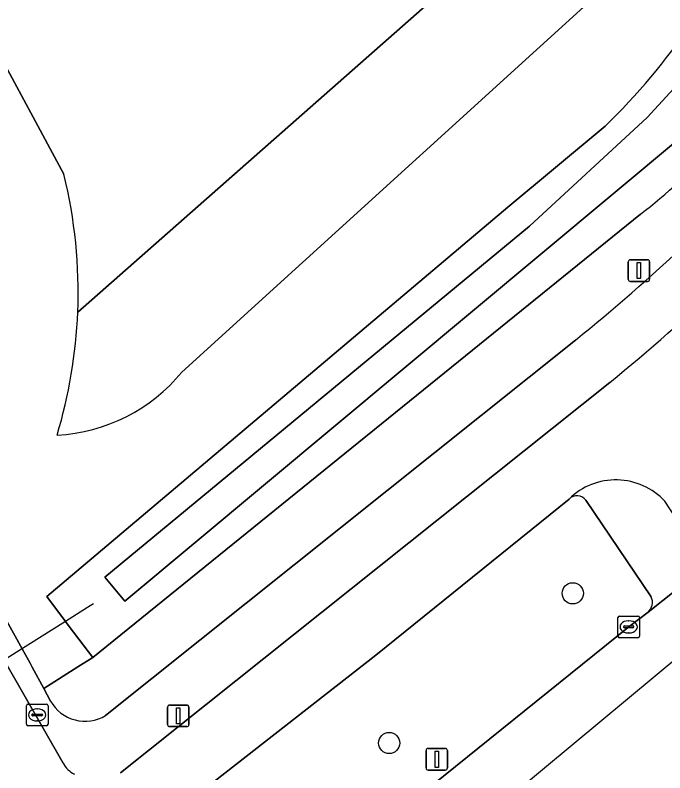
# Model space of a CAD drawing. Extents: x 159352 to 160617, y 385888 to 387323.
# Drawn here: x 160513.92 to 160543.92, y 386436.61 to 386471.62 of the extents above; entities that cross this region are included whole.
import ezdxf

# ---------------------------------------------------------------- set-up
doc = ezdxf.new("R2010")
doc.units = 0
for name, color, linetype in [('IMGEO_Berm_groen', 7, 'Continuous'), ('IMGEO_Boom', 7, 'Continuous'), ('IMGEO_Duiker', 7, 'Continuous'), ('IMGEO_Fietspad_gesloten', 7, 'Continuous'), ('IMGEO_Groenvoorziening', 7, 'Continuous'), ('IMGEO_Kolk', 7, 'Continuous'), ('IMGEO_Lichtmast', 7, 'Continuous'), ('IMGEO_Naaldbos', 7, 'Continuous'), ('IMGEO_Oever', 7, 'Continuous'), ('IMGEO_Rijbaan_lokaal_open', 7, 'Continuous'), ('IMGEO_Rijbaan_regionaal_gesloten', 7, 'Continuous'), ('IMGEO_Verkeersbordpaal', 7, 'Continuous'), ('IMGEO_Voetpad_open', 7, 'Continuous'), ('IMGEO_Waterloop', 7, 'Continuous')]:
    doc.layers.add(name, color=color, linetype=linetype)

msp = doc.modelspace()

# ---------------------------------------------------------------- linework, layer by layer
at = {"layer": 'IMGEO_Berm_groen'}
for points in [[(160542.802, 386462.429), (160517.502, 386441.937), (160516.808, 386441.505), (160515.236, 386440.506), (160515.553, 386439.924)], [(160518.09, 386439.259), (160539.792, 386456.606)], [(160539.503, 386449.265), (160530.579, 386442.052), (160521.764, 386435.158), (160520.804, 386434.384), (160520.015, 386433.567)], [(160543.297, 386444.737), (160540.283, 386449.217)], [(160542.256, 386443.357), (160543.154, 386444.043)], [(160526.402, 386430.551), (160529.423, 386433.002), (160542.256, 386443.357)]]:
    msp.add_lwpolyline(points, dxfattribs=at)
for centre, radius, start, end in [((160524.403, 386486.129), 30.004, 307.8238, 325.4544), ((160484.79, 386524.839), 87.641, 308.87226, 317.78287), ((160539.871, 386448.887), 0.528, 38.6933, 134.2638), ((160542.767, 386444.484), 0.587, 311.241, 25.4731), ((160517.144, 386440.822), 1.827, 209.4518, 301.1723)]:
    msp.add_arc(centre, radius, start, end, dxfattribs=at)
at = {"layer": 'IMGEO_Boom'}
for centre in [(160539.672, 386444.907), (160531.192, 386437.989)]:
    msp.add_circle(centre, 0.489, dxfattribs=at)
at = {"layer": 'IMGEO_Duiker'}
msp.add_lwpolyline([(160517.528, 386444.42), (160517.387, 386444.331), (160517.26, 386444.251), (160516.242, 386443.608), (160514.5, 386442.508), (160513.671, 386441.984), (160507.706, 386438.218), (160505.396, 386436.759), (160502.884, 386435.174), (160502.579, 386434.98), (160502.449, 386434.899), (160502.342, 386434.831)], dxfattribs=at)
at = {"layer": 'IMGEO_Fietspad_gesloten'}
for points in [[(160541.385, 386454.654), (160518.779, 386436.611)], [(160520.015, 386433.567), (160520.804, 386434.384), (160521.764, 386435.158), (160530.579, 386442.052), (160539.503, 386449.265)]]:
    msp.add_lwpolyline(points, dxfattribs=at)
for centre, radius, start, end in [((160480.222, 386529.653), 96.777, 309.19809, 317.52711), ((160541.665, 386447.056), 3.091, 43.0256, 134.3834)]:
    msp.add_arc(centre, radius, start, end, dxfattribs=at)
at = {"layer": 'IMGEO_Groenvoorziening'}
for points in [[(160492.847, 386530.451), (160495.304, 386503.038), (160516.169, 386464.269)], [(160516.169, 386464.269), (160495.304, 386503.038), (160492.847, 386530.451)], [(160469.756, 386522.183), (160470.25, 386521.387), (160479.875, 386504.111), (160490.371, 386485.186), (160504.566, 386459.793), (160514.241, 386442.344), (160514.613, 386441.673), (160514.696, 386441.497), (160515.236, 386440.506), (160516.808, 386441.505), (160517.502, 386441.937), (160516.417, 386443.376), (160516.242, 386443.608), (160515.376, 386444.757), (160536.68, 386462.748), (160541.163, 386466.496)], [(160543.736, 386475.26), (160521.62, 386455.133)], [(160516.806, 386457.898), (160534.395, 386473.411)]]:
    msp.add_lwpolyline(points, dxfattribs=at)
for centre, radius, start, end in [((160521.445, 386487.07), 28.497, 313.7829, 326.2406), ((160493.9, 386458.825), 22.925, 357.6824, 13.737), ((160493.9, 386458.825), 22.925, 357.6824, 13.737), ((160493.937, 386458.812), 22.887, 343.2486, 357.7123), ((160515.414, 386460.241), 8.038, 273.1336, 320.5436)]:
    msp.add_arc(centre, radius, start, end, dxfattribs=at)
at = {"layer": 'IMGEO_Kolk'}
for p, q in [((160541.755, 386442.931), (160541.755, 386443.783)), ((160541.83, 386443.857), (160542.682, 386443.857)), ((160542.243, 386443.637), (160542.268, 386443.637)), ((160542.756, 386443.783), (160542.756, 386442.931)), ((160542.014, 386443.351), (160542.014, 386443.363)), ((160542.452, 386443.314), (160542.054, 386443.314)), ((160542.057, 386443.4), (160542.455, 386443.4)), ((160542.498, 386443.363), (160542.498, 386443.351)), ((160542.682, 386442.857), (160541.83, 386442.857)), ((160542.266, 386443.077), (160542.241, 386443.077)), ((160514.433, 386438.861), (160514.433, 386439.713)), ((160514.508, 386439.787), (160515.36, 386439.787)), ((160515.434, 386439.713), (160515.434, 386438.861)), ((160514.735, 386439.33), (160515.133, 386439.33)), ((160514.921, 386439.567), (160514.946, 386439.567)), ((160514.692, 386439.281), (160514.692, 386439.293)), ((160515.13, 386439.244), (160514.732, 386439.244)), ((160514.944, 386439.007), (160514.919, 386439.007)), ((160515.176, 386439.293), (160515.176, 386439.281)), ((160515.36, 386438.787), (160514.508, 386438.787))]:
    msp.add_line(p, q, dxfattribs=at)
for points in [[(160541.755, 386442.931), (160541.755, 386443.783)], [(160541.83, 386443.857), (160542.682, 386443.857)], [(160542.756, 386443.783), (160542.756, 386442.931)], [(160542.682, 386442.857), (160541.83, 386442.857)], [(160514.433, 386438.861), (160514.433, 386439.713)], [(160514.508, 386439.787), (160515.36, 386439.787)], [(160515.434, 386439.713), (160515.434, 386438.861)], [(160515.36, 386438.787), (160514.508, 386438.787)]]:
    msp.add_lwpolyline(points, dxfattribs=at)
for centre, radius, start, end in [((160541.832, 386443.781), 0.0765, 91.552, 178.448), ((160541.832, 386443.781), 0.0765, 91.552, 178.448), ((160542.68, 386443.781), 0.0765, 1.552, 88.448), ((160542.68, 386443.781), 0.0765, 1.552, 88.448), ((160542.054, 386443.36), 0.0403, 85.8775, 175.7526), ((160542.051, 386443.35), 0.0366, 178.938, 274.7102), ((160542.455, 386443.357), 0.043, 264.8664, 352.4533), ((160542.459, 386443.362), 0.0386, 1.7309, 96.639), ((160541.832, 386442.933), 0.0765, 181.552, 268.448), ((160541.832, 386442.933), 0.0765, 181.552, 268.448), ((160542.68, 386442.933), 0.0765, 271.552, 358.448), ((160542.68, 386442.933), 0.0765, 271.552, 358.448), ((160514.51, 386439.711), 0.0765, 91.552, 178.448), ((160514.51, 386439.711), 0.0765, 91.552, 178.448), ((160515.358, 386439.711), 0.0765, 1.552, 88.448), ((160515.358, 386439.711), 0.0765, 1.552, 88.448), ((160514.732, 386439.29), 0.0403, 85.8775, 175.7526), ((160515.137, 386439.292), 0.0386, 1.7309, 96.639), ((160514.729, 386439.28), 0.0366, 178.938, 274.7102), ((160515.133, 386439.287), 0.043, 264.8664, 352.4533), ((160514.51, 386438.863), 0.0765, 181.552, 268.448), ((160514.51, 386438.863), 0.0765, 181.552, 268.448), ((160515.358, 386438.863), 0.0765, 271.552, 358.448), ((160515.358, 386438.863), 0.0765, 271.552, 358.448)]:
    msp.add_arc(centre, radius, start, end, dxfattribs=at)
for centre, major_axis, ratio, start_param, end_param in [((160542.242, 386443.357), (-0.387, 0.002), 0.722429, 4.712389, 7.853982), ((160542.267, 386443.357), (-0.39, 0.002), 0.717154, 1.570796, 4.712389), ((160514.92, 386439.287), (-0.387, 0.002), 0.722429, 4.712389, 7.853982), ((160514.945, 386439.287), (-0.39, 0.002), 0.717154, 1.570796, 4.712389)]:
    msp.add_ellipse(centre, major_axis=major_axis, ratio=ratio, start_param=start_param, end_param=end_param, dxfattribs=at)
at = {"layer": 'IMGEO_Lichtmast'}
for p, q in [((160521.053, 386439.745), (160521.843, 386439.745)), ((160521.843, 386439.745), (160521.053, 386439.745)), ((160520.953, 386438.845), (160520.953, 386439.645)), ((160520.953, 386439.645), (160520.953, 386438.845)), ((160521.943, 386439.645), (160521.943, 386438.845)), ((160521.943, 386438.845), (160521.943, 386439.645)), ((160521.843, 386438.745), (160521.053, 386438.745)), ((160521.053, 386438.745), (160521.843, 386438.745))]:
    msp.add_line(p, q, dxfattribs=at)
msp.add_lwpolyline([(160521.373, 386439.62), (160521.523, 386439.62), (160521.523, 386438.87), (160521.373, 386438.87), (160521.373, 386439.62)], dxfattribs=at)
for centre, start, end in [((160521.053, 386439.645), 90, 180), ((160521.053, 386439.645), 90, 180), ((160521.843, 386439.645), 0, 90), ((160521.843, 386439.645), 360, 90), ((160521.053, 386438.845), 180, 270), ((160521.053, 386438.845), 180, 270), ((160521.843, 386438.845), 270, 0), ((160521.843, 386438.845), 270, 0)]:
    msp.add_arc(centre, 0.1, start, end, dxfattribs=at)
at = {"layer": 'IMGEO_Naaldbos'}
for points in [[(160521.62, 386455.133), (160543.736, 386475.26)], [(160534.395, 386473.411), (160516.806, 386457.898)]]:
    msp.add_lwpolyline(points, dxfattribs=at)
for centre, radius, start, end in [((160493.937, 386458.812), 22.887, 343.2486, 357.7123), ((160515.414, 386460.241), 8.038, 273.1336, 320.5436)]:
    msp.add_arc(centre, radius, start, end, dxfattribs=at)
at = {"layer": 'IMGEO_Oever'}
msp.add_lwpolyline([(160505.755, 386558.933), (160506.35, 386559.997), (160518.01, 386551.316), (160550.606, 386499.614), (160552.308, 386495.061), (160553.499, 386491.188), (160553.797, 386487.273), (160553.499, 386482.635), (160551.031, 386475.699), (160548.521, 386470.763), (160544.691, 386465.997), (160518.989, 386444.55), (160518.053, 386445.656), (160537.67, 386461.869), (160543.116, 386466.89), (160546.776, 386470.89), (160550.329, 386478.082), (160551.648, 386482.763), (160552.074, 386489.784), (160550.031, 386497.316), (160523.563, 386539.529), (160516.882, 386550.21)], close=True, dxfattribs=at)
msp.add_lwpolyline([(160541.163, 386466.496), (160536.68, 386462.748), (160515.376, 386444.757), (160516.242, 386443.608), (160516.417, 386443.376), (160517.502, 386441.937), (160542.802, 386462.429)], dxfattribs=at)
for centre, radius, start, end in [((160521.445, 386487.07), 28.497, 313.7829, 326.2406), ((160524.403, 386486.129), 30.004, 307.8238, 325.4544)]:
    msp.add_arc(centre, radius, start, end, dxfattribs=at)
at = {"layer": 'IMGEO_Rijbaan_lokaal_open'}
msp.add_lwpolyline([(160516.128, 386437.054), (160513.411, 386441.82), (160504.677, 386457.507), (160492.764, 386478.995)], dxfattribs=at)
msp.add_arc((160517.244, 386437.683), 1.281, 209.3783, 242.5073, dxfattribs=at)
at = {"layer": 'IMGEO_Rijbaan_regionaal_gesloten'}
for points in [[(159680.589, 385901.515), (159678.374, 385900.403), (159677.09, 385899.832), (159676.054, 385899.376), (159674.34, 385898.621), (159673.604, 385898.41), (159672.377, 385898.152), (159671.133, 385898.005), (159669.88, 385897.969), (159668.841, 385898.033), (159672.265, 385892.74), (159701.42, 385910.447), (159730.336, 385928.01), (160003.316, 386098.383), (160029.667, 386114.83), (160338.731, 386306.963), (160519.651, 386421.283), (160554.007, 386449.857), (160584.37, 386476.501)], [(160574.627, 386469.333), (160574.226, 386469.018), (160561.395, 386458.686), (160555.296, 386453.758), (160552.57, 386451.571), (160548.199, 386448.116), (160545.865, 386446.197), (160543.154, 386444.043), (160542.256, 386443.357), (160529.423, 386433.002), (160526.402, 386430.551), (160513.344, 386420.266), (160511.899, 386419.169), (160510.903, 386418.465), (160510.535, 386418.182), (160505.782, 386414.961), (160500.636, 386411.355), (160500, 386410.909), (160498.523, 386409.874), (160483.273, 386399.965), (160452.899, 386380.982), (160422.973, 386362.502), (160406.279, 386352.14)]]:
    msp.add_lwpolyline(points, dxfattribs=at)
at = {"layer": 'IMGEO_Verkeersbordpaal'}
for p, q in [((160542.234, 386459.423), (160542.234, 386460.223)), ((160542.234, 386460.223), (160542.234, 386459.423)), ((160542.334, 386460.323), (160543.124, 386460.323)), ((160543.124, 386460.323), (160542.334, 386460.323)), ((160543.224, 386460.223), (160543.224, 386459.423)), ((160543.224, 386459.423), (160543.224, 386460.223)), ((160543.124, 386459.323), (160542.334, 386459.323)), ((160542.334, 386459.323), (160543.124, 386459.323)), ((160532.894, 386436.838), (160532.894, 386437.638)), ((160532.894, 386437.638), (160532.894, 386436.838)), ((160532.994, 386437.738), (160533.784, 386437.738)), ((160533.784, 386437.738), (160532.994, 386437.738)), ((160533.884, 386437.638), (160533.884, 386436.838)), ((160533.884, 386436.838), (160533.884, 386437.638)), ((160533.784, 386436.738), (160532.994, 386436.738)), ((160532.994, 386436.738), (160533.784, 386436.738))]:
    msp.add_line(p, q, dxfattribs=at)
for points in [[(160542.654, 386460.198), (160542.804, 386460.198), (160542.804, 386459.448), (160542.654, 386459.448), (160542.654, 386460.198)], [(160533.314, 386437.613), (160533.464, 386437.613), (160533.464, 386436.863), (160533.314, 386436.863), (160533.314, 386437.613)]]:
    msp.add_lwpolyline(points, dxfattribs=at)
for centre, start, end in [((160542.334, 386460.223), 90, 180), ((160542.334, 386460.223), 90, 180), ((160543.124, 386460.223), 0, 90), ((160543.124, 386460.223), 360, 90), ((160542.334, 386459.423), 180, 270), ((160542.334, 386459.423), 180, 270), ((160543.124, 386459.423), 270, 0), ((160543.124, 386459.423), 270, 0), ((160532.994, 386437.638), 90, 180), ((160532.994, 386437.638), 90, 180), ((160533.784, 386437.638), 0, 90), ((160533.784, 386437.638), 360, 90), ((160532.994, 386436.838), 180, 270), ((160532.994, 386436.838), 180, 270), ((160533.784, 386436.838), 270, 0), ((160533.784, 386436.838), 270, 0)]:
    msp.add_arc(centre, 0.1, start, end, dxfattribs=at)
at = {"layer": 'IMGEO_Voetpad_open'}
for points in [[(160515.553, 386439.924), (160515.236, 386440.506), (160514.696, 386441.497), (160514.613, 386441.673), (160514.241, 386442.344), (160504.566, 386459.793), (160490.371, 386485.186), (160479.875, 386504.111), (160470.25, 386521.387), (160469.756, 386522.183)], [(160468.978, 386521.632), (160469.415, 386520.912), (160474.841, 386511.167), (160482.505, 386497.446), (160491.405, 386481.448), (160492.764, 386478.995), (160504.677, 386457.507), (160513.411, 386441.82), (160516.128, 386437.054)], [(160539.792, 386456.606), (160518.09, 386439.259)], [(160518.779, 386436.611), (160541.385, 386454.654)], [(160540.283, 386449.217), (160543.297, 386444.737)], [(160543.154, 386444.043), (160545.865, 386446.197), (160543.925, 386449.165)]]:
    msp.add_lwpolyline(points, dxfattribs=at)
for centre, radius, start, end in [((160484.79, 386524.839), 87.641, 308.87226, 317.78287), ((160480.222, 386529.653), 96.777, 309.19809, 317.52711), ((160541.665, 386447.056), 3.091, 43.0256, 134.3834), ((160539.871, 386448.887), 0.528, 38.6933, 134.2638), ((160542.767, 386444.484), 0.587, 311.241, 25.4731), ((160517.144, 386440.822), 1.827, 209.4518, 301.1723), ((160517.244, 386437.683), 1.281, 209.3783, 242.5073)]:
    msp.add_arc(centre, radius, start, end, dxfattribs=at)
at = {"layer": 'IMGEO_Waterloop'}
msp.add_lwpolyline([(160505.755, 386558.933), (160516.882, 386550.21), (160523.563, 386539.529), (160550.031, 386497.316), (160552.074, 386489.784), (160551.648, 386482.763), (160550.329, 386478.082), (160546.776, 386470.89), (160543.116, 386466.89), (160537.67, 386461.869), (160518.053, 386445.656), (160518.989, 386444.55), (160544.691, 386465.997), (160548.521, 386470.763), (160551.031, 386475.699), (160553.499, 386482.635), (160553.797, 386487.273), (160553.499, 386491.188), (160552.308, 386495.061), (160550.606, 386499.614), (160518.01, 386551.316), (160506.35, 386559.997)], close=True, dxfattribs=at)

doc.saveas('drawing.dxf')
